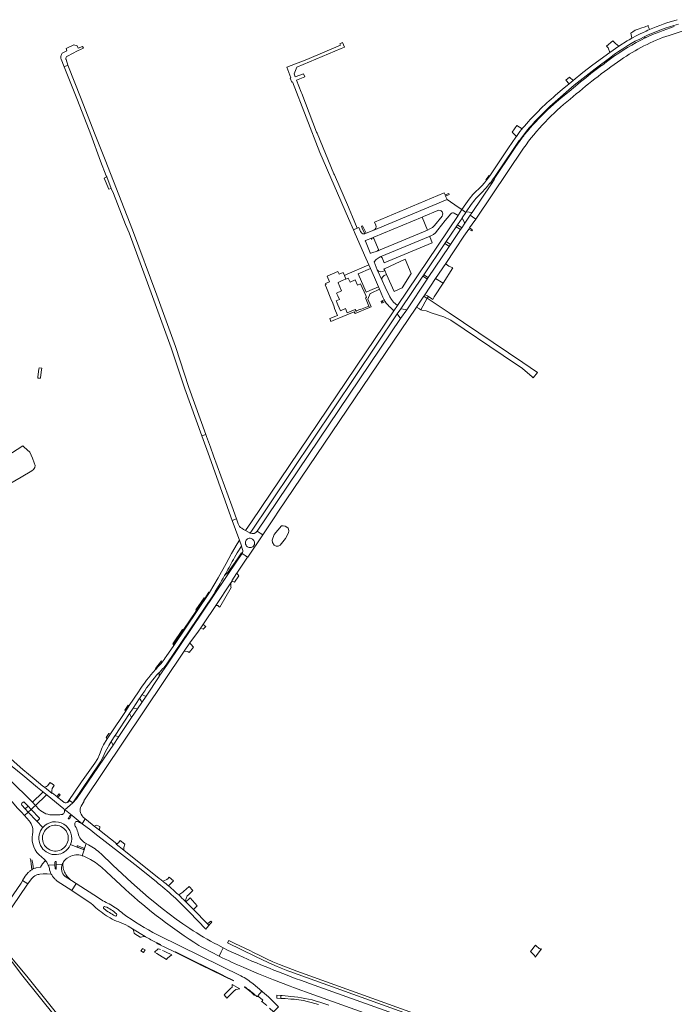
# Model space of a CAD drawing. Header units: metres. Extents: x 166325 to 190320, y 381923 to 404576.
# Tile 476 of 656: x 168998 to 169504, y 392892 to 393654. Entities that reach past the tile are written whole.
import ezdxf

# ---------------------------------------------------------------- set-up
doc = ezdxf.new("R2010")
doc.units = ezdxf.units.M
for name, color, linetype, lineweight in [('B-WE-OG-WATER_MEER-GV', 8, 'Continuous', 18), ('B-WE-VH-VERHARDING_ASFALT-GV', 8, 'Continuous', 18), ('B-WE-VH-VERHARDING_BETON-GV', 8, 'Continuous', 18), ('B-WE-VH-VERHARDING_BETONSTRAATSTEEN-GV', 8, 'Continuous', 18), ('B-WE-VH-VERHARDING_GESLOTEN-GV', 8, 'Continuous', 18), ('B-WE-VH-VERHARDING_HALFVERHARDING-GV', 8, 'Continuous', 18), ('B-WE-VH-VERHARDING_STRAATBAKSTEEN-GV', 8, 'Continuous', 18)]:
    doc.layers.add(name, color=color, linetype=linetype, lineweight=lineweight)

msp = doc.modelspace()

# ---------------------------------------------------------------- linework, layer by layer
at = {"layer": 'B-WE-OG-WATER_MEER-GV', "flags": 128}
msp.add_lwpolyline([(169193.078, 393251.054), (169193.476, 393249.215), (169194.785, 393247.245), (169196.316, 393246.389), (169197.82, 393246.474), (169199.379, 393247.108), (169203.489, 393252.412), (169205.837, 393256.863), (169206.047, 393258.285), (169205.899, 393259.618), (169205.462, 393260.397), (169204.563, 393261.283), (169203.242, 393261.997), (169201.613, 393262.313), (169200.317, 393262.162), (169194.753, 393255.496)], close=True, dxfattribs=at)
at = {"layer": 'B-WE-VH-VERHARDING_ASFALT-GV'}
for points in [[(169481.079, 393640.631, -0.0483247), (169507.634, 393650.57)], [(169506.786, 393653.984, 0.034342), (169485.264, 393646.34)], [(169485.264, 393646.34, 0.0081334), (169480.289, 393644.08)], [(169504.475, 393648.663, 0.0274454), (169482.056, 393640.056)], [(169463.023, 393622.871, -0.0734532), (169500.365, 393641.852)], [(169423.866, 393592.49, -0.0270369), (169463.023, 393622.871)], [(169412.616, 393595.539, 0.0411606), (169386.997, 393569.944)], [(169387.744, 393554.584, -0.0684335), (169423.866, 393592.49)], [(169390.048, 393567.662, -0.0303234), (169408.198, 393586.743)], [(169408.621, 393586.288, 0.0320997), (169390.78, 393567.805)], [(169347.283, 393511.042, -0.0431927), (169354.823, 393519.8)], [(169156.292, 393223.699, 0.0065202), (169163.075, 393236.103)], [(169110.993, 393160.965, -0.0188742), (169107.935, 393156.754)], [(169108.268, 393151.469, 0.091973), (169111.61, 393155.389)], [(169102.927, 393151.062, 0.0437344), (169089.528, 393133.57)], [(169093.047, 393132.494, -0.0471537), (169105.375, 393148.326)], [(169022.496, 393055.82, -0.0847724), (169022.465, 393057.2)], [(169022.78, 393054.921, -0.0580251), (169022.496, 393055.82)], [(169000.059, 393048.158, -0.4182057), (169001.453, 393048.127)], [(169034.996, 393048.532, -0.4046855), (169032.189, 393048.084)], [(169024.012, 393038.389, -0.2027167), (169012.805, 393042.589)], [(169032.378, 393041.989, -0.5225615), (169029.499, 393038.71)], [(169031.829, 393043.066, -0.1157932), (169032.378, 393041.989)], [(169046.824, 393036.737, -0.3643587), (169045.906, 393046.491)], [(169004.999, 393033.964, -0.2377271), (169007.551, 393023.439)], [(169029.499, 393038.71, -0.0455226), (169025.918, 393038.429)], [(169036.381, 393037.663, -1.0905876), (169037.231, 393037.1)], [(169040.698, 393029.779, -0.2623813), (169040.55, 393032.546)], [(169040.55, 393032.546, -0.4738009), (169042.511, 393033.265)], [(169042.511, 393033.265, -0.0084106), (169043.573, 393032.772)], [(169043.859, 393032.632, -0.0179153), (169046.057, 393031.443)], [(169035.917, 393013.479, -1.0108308), (169014.709, 393027.555)], [(169042.575, 393025.269, 0.0618534), (169040.698, 393029.779)], [(169007.551, 393023.439, 0.2939449), (169014.657, 393005.932)], [(169049.22, 393016.279, -0.2324946), (169042.843, 393024.302)], [(169036.993, 393015.516, -0.0452462), (169035.917, 393013.479)], [(169042.23, 393013.606, -0.8790158), (169042.721, 393014.419)], [(169047.371, 393012.578, -0.3701658), (169047.674, 393011.992)], [(169060.656, 393008.303, 0.0615932), (169050.956, 393015.329)], [(169014.657, 393005.932, -0.0372678), (169017.589, 393003.149)], [(169024.906, 393001.924, -0.9899613), (169025.898, 393001.988)], [(169036.144, 393005.957, -0.2110182), (169046.067, 393006.875)], [(169046.067, 393006.875, -0.0493563), (169048.26, 393005.893)], [(169051.038, 393004.613, -0.0709442), (169061.166, 392997.64)], [(169020.118, 392998.672, -0.0556343), (169020.683, 392996.931)], [(169020.683, 392996.931, 0.0977799), (169022.021, 392992.676)], [(169026, 392996.984, -0.9650143), (169025.028, 392996.93)], [(169030.578, 393000.152, -0.0455119), (169031.258, 393001.427)], [(169103.284, 392986.796, -0.0318724), (169129.211, 392963.12)], [(169108.425, 392987.102, 0.0039534), (169105.758, 392989.204)], [(169079.417, 392980.936, 0.0450484), (169136.313, 392937.385)], [(169117.579, 392979.362, 0.0069129), (169112.851, 392983.465)], [(169120.759, 392976.468, 0.0049436), (169117.579, 392979.362)], [(169150.934, 392937.764, -0.0228364), (169129.461, 392950.392)], [(169136.313, 392937.385, 0.0125772), (169152.076, 392929.075)], [(169152.076, 392929.075, 0.0147922), (169171.233, 392920.274)], [(169222.082, 392907.888, -0.0192654), (169167.377, 392929.752)]]:
    msp.add_lwpolyline(points, format="xyb", dxfattribs=at)
at = {"layer": 'B-WE-VH-VERHARDING_ASFALT-GV', "flags": 128}
for points in [[(169480.289, 393644.08), (169477.546, 393642.748), (169474.827, 393641.366), (169472.03, 393639.828), (169471.706, 393639.65), (169469.644, 393638.517), (169468.047, 393637.639), (169461.447, 393633.601), (169454.495, 393628.7), (169441.359, 393619.012), (169433.666, 393613.1), (169426.098, 393607.028), (169422.958, 393604.431), (169417.754, 393600.023), (169412.616, 393595.539)], [(169500.365, 393641.852), (169522.731, 393649.267)], [(169482.056, 393640.056), (169481.964, 393640.01), (169478.463, 393638.207), (169475, 393636.333), (169471.575, 393634.39), (169468.191, 393632.377), (169464.848, 393630.296), (169461.548, 393628.147), (169458.293, 393625.932), (169455.083, 393623.651), (169451.92, 393621.305), (169448.806, 393618.896), (169448.208, 393618.463), (169444.049, 393615.394), (169439.938, 393612.26), (169435.876, 393609.064), (169431.864, 393605.806), (169427.903, 393602.485), (169427.889, 393602.474), (169422.995, 393598.519), (169418.152, 393594.503), (169413.36, 393590.426), (169408.621, 393586.288)], [(169408.198, 393586.743), (169427.051, 393603.188), (169443.167, 393616.03), (169455.239, 393624.96)], [(169354.823, 393519.8), (169358.713, 393523.774), (169361.74, 393527.345), (169362.036, 393527.694), (169362.309, 393528.016), (169364.335, 393530.706), (169364.615, 393531.114), (169366.282, 393533.541), (169379.75, 393553.631), (169384.437, 393560.389), (169384.753, 393560.793), (169390.048, 393567.662)], [(169386.997, 393569.944), (169386.573, 393569.426), (169386.208, 393568.98), (169384.898, 393567.378), (169382.27, 393563.589), (169381.841, 393562.97), (169376.173, 393554.798), (169361.619, 393533.161), (169359.064, 393529.705)], [(169385.16, 393560.503), (169381.812, 393555.705), (169379.304, 393552.051), (169365.101, 393530.766), (169365.367, 393530.576), (169362.906, 393527.034), (169347.97, 393504.843), (169346.447, 393502.59), (169348.291, 393501.333), (169350.705, 393499.688), (169387.744, 393554.584)], [(169359.064, 393529.705), (169357.494, 393527.605), (169355.498, 393525.505), (169348.542, 393518.542), (169345.657, 393515.115), (169343.08, 393511.45), (169340.095, 393507.013), (169340.052, 393506.949), (169343.111, 393504.864), (169343.357, 393505.228), (169347.283, 393511.042)], [(169163.075, 393236.103), (169164.016, 393237.791), (169165.988, 393241.328), (169169.437, 393246.47), (169169.323, 393246.825), (169167.804, 393251.177), (169165.971, 393248.193), (169161.543, 393240.698), (169157.385, 393233.049), (169151.239, 393222.016), (169144.539, 393210.664), (169116.943, 393169.667), (169110.993, 393160.965)], [(169125.081, 393165.235), (169129.388, 393171.578), (169136.15, 393180.711), (169137.819, 393183.247), (169139.921, 393186.374), (169149.454, 393200.558), (169161.218, 393218.042), (169162.085, 393219.331), (169161.779, 393219.523), (169165.627, 393225.179), (169165.707, 393225.455), (169174.053, 393237.943), (169172.332, 393239.135), (169169.885, 393240.831), (169166.897, 393236.406), (169112.07, 393155.219), (169105.642, 393145.701), (169105.577, 393145.519), (169095.455, 393130.357), (169092.101, 393125.404), (169088.93, 393120.645), (169084.322, 393113.788), (169074.505, 393099.233), (169069.95, 393092.427), (169063.102, 393082.235), (169041.756, 393050.802), (169038.846, 393047.683), (169032.718, 393042.33), (169034.393, 393041.004), (169038.179, 393037.897), (169046.057, 393031.443), (169048.264, 393035.478), (169046.824, 393036.737)], [(169045.906, 393046.491), (169047.635, 393049.005), (169047.24, 393049.423), (169125.081, 393165.235)], [(169103.23, 393151.372), (169102.927, 393151.062)], [(169105.375, 393148.326), (169105.561, 393148.528), (169108.268, 393151.469)], [(169067.907, 393101.095), (169065.37, 393097.285), (169062.456, 393092.699), (169061.582, 393090.563), (169059.44, 393085.108), (169058.061, 393082.063), (169055.852, 393078.526), (169045.404, 393063.992), (169035.245, 393048.897), (169035.054, 393048.613), (169034.996, 393048.532), (169035.311, 393048.326), (169036.179, 393049.573), (169038.846, 393047.683), (169059.775, 393078.755), (169060.183, 393079.402), (169060.508, 393079.946), (169061.977, 393082.777), (169064.217, 393087.406), (169066.032, 393091.21), (169066.64, 393092.248), (169068.162, 393094.847), (169068.47, 393095.313), (169071.25, 393099.523), (169071.491, 393099.888), (169082.727, 393116.885), (169085.487, 393121.059), (169090.218, 393128.215), (169090.392, 393128.478), (169092.545, 393131.736), (169092.732, 393132.018), (169093.047, 393132.494)], [(169089.528, 393133.57), (169082.511, 393123.031), (169079.535, 393118.561), (169067.907, 393101.095)], [(168986.5, 393088.489), (168988.157, 393090.764), (168988.49, 393091.221), (168985.94, 393093.431), (168985.519, 393093.019), (168981.59, 393089.203), (168980.068, 393087.201), (168983.763, 393083.099), (168991.822, 393076.029), (169000, 393069.096), (169011.365, 393059.758), (169015.415, 393056.534), (169018.847, 393053.718), (169018.907, 393053.669), (169031.829, 393043.066)], [(168981.812, 393073.391), (168974.369, 393080.688), (168973.863, 393081.252), (168971.668, 393079.217), (168968.474, 393076.254), (168968.851, 393075.802), (168975.776, 393067.532), (168995.72, 393044.006), (168999.014, 393040.475), (169001.38, 393037.904), (169004.306, 393040.651), (169001.962, 393043.197), (168999.267, 393046.088)], [(169022.78, 393054.921), (169016.786, 393059.863), (169015.667, 393060.753), (169008.771, 393066.441), (169004.356, 393070.037), (169000, 393073.705), (168993.398, 393079.501), (168986.943, 393085.459)], [(169001.453, 393048.127), (169004.147, 393045.23), (169006.511, 393042.689), (169008.72, 393044.75), (169009.835, 393045.79), (169007.456, 393048.307), (169004.044, 393052.014), (168981.812, 393073.391)], [(169022.465, 393057.2), (169022.767, 393058.752), (169024.43, 393061.299), (169022.258, 393063.113), (169021.951, 393062.745), (169021.151, 393063.401), (169020.944, 393063.132), (169019.174, 393060.92), (169018.513, 393060.548), (169016.786, 393059.863), (169022.78, 393054.921)], [(169032.189, 393048.084), (169030.573, 393049.231), (169027.238, 393051.918), (169026.358, 393052.627), (169023.076, 393055.272), (169022.78, 393054.921)], [(169032.378, 393041.989), (169032.718, 393042.33), (169038.846, 393047.683), (169036.179, 393049.573), (169035.311, 393048.326), (169034.996, 393048.532)], [(169015.478, 393028.576), (169010.668, 393033.775), (169004.306, 393040.651), (169001.38, 393037.904), (169004.999, 393033.964)], [(169012.805, 393042.589), (169009.835, 393045.79), (169008.72, 393044.75), (169006.511, 393042.689), (169012.88, 393035.842)], [(169046.057, 393031.443), (169038.179, 393037.897), (169034.393, 393041.004), (169032.718, 393042.33), (169032.378, 393041.989)], [(169010.668, 393033.775), (169015.478, 393028.576)], [(169012.813, 393035.095), (169011.395, 393033.762)], [(169025.918, 393038.429), (169024.012, 393038.389)], [(169043.573, 393032.772), (169043.716, 393032.702), (169043.859, 393032.632)], [(169078.167, 393011.055), (169072.351, 393015.661), (169072.735, 393016.071), (169072.797, 393016.12), (169059.407, 393026.708), (169055.44, 393029.647), (169049.392, 393034.492), (169048.264, 393035.478), (169046.057, 393031.443), (169052.664, 393026.564), (169055.906, 393024.038), (169086.763, 392999.999), (169103.284, 392986.796)], [(169042.843, 393024.302), (169042.575, 393025.269)], [(169036.993, 393015.516), (169041.498, 393013.805), (169047.537, 393011.397), (169047.551, 393011.442), (169048.352, 393013.906), (169049.22, 393016.279)], [(169046.067, 393006.875), (169047.537, 393011.397), (169041.498, 393013.805), (169036.993, 393015.516)], [(169042.721, 393014.419), (169047.371, 393012.578)], [(169050.956, 393015.329), (169049.22, 393016.279), (169048.352, 393013.906), (169047.551, 393011.442), (169047.537, 393011.397), (169046.067, 393006.875)], [(169047.674, 393011.992), (169047.664, 393011.961), (169047.653, 393011.931)], [(169105.758, 392989.204), (169078.167, 393011.055)], [(169017.589, 393003.149), (169017.678, 393003.053)], [(169019.3, 393000.588), (169019.789, 392999.422), (169024.959, 392999.773), (169024.906, 393001.924)], [(169025.898, 393001.988), (169025.942, 392999.838), (169030.578, 393000.152)], [(169031.258, 393001.427), (169031.607, 393002.092), (169032.047, 393002.763), (169032.551, 393003.386), (169033.115, 393003.957), (169033.732, 393004.468)], [(169033.732, 393004.468), (169034.398, 393004.916), (169036.144, 393005.957)], [(169048.26, 393005.893), (169051.038, 393004.613)], [(169099.767, 392972.62), (169097.398, 392974.533), (169084.16, 392986.115), (169069.779, 392999.536), (169069.617, 392999.839), (169060.656, 393008.303)], [(169025.028, 392996.93), (169024.959, 392999.773), (169019.789, 392999.422), (169020.118, 392998.672)], [(169030.578, 393000.152), (169025.942, 392999.838), (169026, 392996.984)], [(169061.166, 392997.64), (169064.55, 392994.585), (169064.988, 392994.326), (169079.417, 392980.936)], [(169022.021, 392992.676), (169022.433, 392991.996), (169023.146, 392990.966), (169023.938, 392989.995), (169024.345, 392989.501), (169024.769, 392989.022), (169025.209, 392988.557), (169025.665, 392988.108), (169026.136, 392987.674), (169026.622, 392987.258), (169037.908, 392979.881), (169041.438, 392985.293), (169037.716, 392987.657), (169037.366, 392987.887), (169035.039, 392989.415), (169032.835, 392990.862)], [(169109.202, 392986.477), (169108.814, 392986.79), (169108.425, 392987.102)], [(169129.461, 392950.392), (169124.07, 392953.995), (169118.766, 392957.724), (169107.973, 392965.99), (169099.767, 392972.62)], [(169129.211, 392963.12), (169141.761, 392950.101), (169142.641, 392951.081), (169144.108, 392952.718), (169144.327, 392952.963), (169144.132, 392953.16), (169143.139, 392954.161), (169132.119, 392965.283), (169127.592, 392969.852), (169126.302, 392971.145), (169125.815, 392971.627)], [(169152.076, 392929.075), (169153.75, 392932.554), (169155.204, 392935.575), (169150.934, 392937.764)], [(169167.377, 392929.752), (169159.074, 392933.59), (169155.204, 392935.575), (169153.75, 392932.554), (169152.076, 392929.075)], [(169171.233, 392920.274), (169182.638, 392915.361), (169194.166, 392910.742), (169207.147, 392905.807), (169209.762, 392904.813), (169225.44, 392899.105), (169371.232, 392847.061), (169376.955, 392845.018)], [(169376.955, 392845.018), (169377.396, 392849.262), (169377.714, 392852.316), (169372.211, 392854.281), (169369.479, 392855.257), (169222.082, 392907.888)], [(169237.029, 392891.17), (169230.131, 392893.423), (169227.098, 392894.379), (169224.047, 392895.213), (169218.459, 392896.352), (169215.767, 392896.867), (169213.06, 392897.303), (169210.342, 392897.66), (169207.615, 392897.937), (169205.394, 392898.104), (169200.979, 392898.521), (169199.761, 392898.636), (169199.744, 392896.444), (169203.285, 392896.195), (169207.605, 392895.917), (169210.108, 392895.756), (169213.74, 392895.287), (169217.355, 392894.678), (169217.397, 392894.669), (169220.352, 392894.044), (169223.289, 392893.341), (169226.207, 392892.56), (169229.103, 392891.702)]]:
    msp.add_lwpolyline(points, dxfattribs=at)
for points in [[(169176.164, 393256.5), (169290.022, 393426.254), (169292.738, 393430.273), (169309.76, 393455.479), (169310.457, 393456.511), (169326.796, 393480.705), (169327.817, 393482.216), (169335.607, 393493.752), (169336.551, 393495.15), (169340.122, 393500.437), (169340.297, 393500.697), (169343.111, 393504.864), (169340.052, 393506.949), (169337.377, 393502.97), (169337.078, 393502.525), (169290.062, 393432.625), (169287.403, 393428.719), (169177.034, 393265.241), (169172.596, 393258.523), (169175.729, 393256.704)], [(169330.181, 393478.378), (169313.949, 393454.307), (169313.206, 393453.181), (169297.284, 393429.48), (169292.589, 393422.603), (169181.507, 393257.987), (169183.79, 393256.486), (169185.777, 393255.18), (169195.206, 393269.153), (169197.586, 393272.679), (169304.777, 393431.525), (169310.537, 393439.981), (169311.221, 393440.98), (169319.648, 393453.588), (169327.519, 393465.363), (169334.492, 393475.765), (169335.085, 393476.661), (169341.647, 393486.357), (169345.42, 393491.922), (169346.009, 393492.764), (169347.959, 393495.657), (169350.705, 393499.688), (169348.291, 393501.333), (169346.447, 393502.59), (169342.359, 393496.541), (169339.93, 393492.854), (169338.984, 393491.463), (169331.192, 393479.901)], [(169308.126, 393429.483), (169313.214, 393438.464), (169312.235, 393438.789), (169310.537, 393439.981), (169304.777, 393431.525), (169307.094, 393430.112)], [(169147.781, 393316.289), (169145.334, 393323.051), (169142.329, 393331.352), (169141.763, 393332.917), (169138.633, 393331.919), (169144.611, 393315.477), (169154.435, 393287.971), (169156.49, 393282.217), (169158.61, 393276.282), (169162.222, 393266.245), (169165.483, 393267.506), (169161.846, 393277.585)], [(169162.085, 393219.331), (169164.094, 393218.466), (169167.359, 393223.404), (169165.707, 393225.455), (169165.627, 393225.179), (169161.779, 393219.523)], [(169161.369, 393214.423), (169161.05, 393215.347), (169161.218, 393218.042), (169149.454, 393200.558), (169151.052, 393200.536), (169152.215, 393199.577), (169152.53, 393199.318)], [(169212.155, 392917.39), (169198.809, 392922.53), (169193.699, 392924.773), (169188.62, 392927.088), (169183.575, 392929.475), (169178.563, 392931.932), (169175.72, 392933.365), (169164.266, 392938.915), (169159.557, 392941.197), (169159.477, 392941.243), (169158.469, 392939.445), (169180.284, 392928.814), (169185.2, 392926.464), (169190.151, 392924.185), (169195.135, 392921.98), (169200.15, 392919.848), (169205.196, 392917.79), (169206.913, 392917.109), (169372.416, 392857.624), (169377.574, 392855.77), (169377.701, 392857.871), (169373.449, 392859.4)], [(169199.744, 392896.444), (169199.761, 392898.636), (169196.653, 392898.93), (169196.646, 392896.663)]]:
    msp.add_lwpolyline(points, close=True, dxfattribs=at)
at = {"layer": 'B-WE-VH-VERHARDING_BETON-GV', "flags": 128}
for points in [[(169042.541, 393629.826), (169047.091, 393631.945), (169046.398, 393633.198), (169043.005, 393631.818), (169042.179, 393633.668), (169039.589, 393634.573), (169033.58, 393631.556), (169034.22, 393629.995), (169030.995, 393628.36), (169030.648, 393627.989), (169030.283, 393627.492), (169029.985, 393626.951), (169029.76, 393626.377), (169029.611, 393625.778), (169029.54, 393625.165), (169029.549, 393624.548), (169029.638, 393623.937), (169029.805, 393623.343), (169032.088, 393617.558), (169034.866, 393618.692), (169033.555, 393623.136), (169033.438, 393623.521), (169033.399, 393623.922), (169033.439, 393624.323), (169033.558, 393624.709), (169033.75, 393625.063), (169034.008, 393625.372), (169034.323, 393625.624), (169034.68, 393625.81), (169034.79, 393625.85)], [(169277.418, 393435.726), (169278.157, 393434.431), (169279.077, 393434.955), (169278.338, 393436.251)]]:
    msp.add_lwpolyline(points, close=True, dxfattribs=at)
for points in [[(169000.059, 393048.158), (168999.308, 393047.491)], [(169004.147, 393045.23), (169001.453, 393048.127)], [(168999.267, 393046.088), (169001.962, 393043.197), (169004.147, 393045.23)], [(169012.88, 393035.842), (169006.511, 393042.689), (169004.306, 393040.651), (169010.668, 393033.775)], [(169036.381, 393037.663), (169035.335, 393035.971)], [(169036.132, 393035.443), (169037.231, 393037.1)], [(169042.341, 393013.54), (169047.004, 393011.637)], [(169024.906, 393001.924), (169024.959, 392999.773), (169025.028, 392996.93)], [(169025.942, 392999.838), (169025.898, 393001.988)], [(169026, 392996.984), (169025.942, 392999.838)], [(169031.428, 392997.202), (169031.266, 392998.251), (169031.184, 392999.308), (169031.181, 393000.369), (169031.258, 393001.427)], [(169032.835, 392990.862), (169035.039, 392989.415), (169037.366, 392987.887), (169034.444, 392990.84), (169033.977, 392991.431), (169033.375, 392992.303), (169032.841, 392993.218), (169032.376, 392994.171), (169031.984, 392995.157), (169031.668, 392996.169), (169031.428, 392997.202)]]:
    msp.add_lwpolyline(points, dxfattribs=at)
at = {"layer": 'B-WE-VH-VERHARDING_BETON-GV'}
for points in [[(168999.308, 393047.491, 0.3927487), (168999.267, 393046.088)], [(169010.668, 393033.775, 0.3397669), (169011.395, 393033.762)], [(169012.813, 393035.095, 0.352005), (169012.88, 393035.842)], [(169036.993, 393015.516, 0.8599571), (169015.478, 393028.576)], [(169035.335, 393035.971, 0.9213793), (169036.132, 393035.443)], [(169015.478, 393028.576, 0.024566), (169014.709, 393027.555)], [(169033.606, 393014.932, -1.0008741), (169016.892, 393025.907)], [(169016.892, 393025.907, -1.00326), (169033.606, 393014.932)], [(169042.23, 393013.606, 0.0730349), (169042.341, 393013.54)], [(169047.004, 393011.637, 0.4038792), (169047.653, 393011.931)], [(169030.578, 393000.152, 0.3301615), (169032.835, 392990.862)]]:
    msp.add_lwpolyline(points, format="xyb", dxfattribs=at)
at = {"layer": 'B-WE-VH-VERHARDING_BETONSTRAATSTEEN-GV', "flags": 128}
for points in [[(169484.356, 393648.758), (169484.109, 393649.417), (169481.987, 393648.576), (169478.586, 393647.395), (169477.137, 393646.892), (169474.176, 393645.818), (169472.383, 393644.714), (169470.697, 393643.676), (169471.706, 393639.65), (169472.03, 393639.828), (169474.827, 393641.366), (169477.546, 393642.748), (169480.289, 393644.08)], [(169485.264, 393646.34), (169484.988, 393647.075), (169484.764, 393647.673), (169484.356, 393648.758)], [(169422.995, 393598.519), (169427.889, 393602.474), (169427.903, 393602.485), (169431.864, 393605.806), (169435.876, 393609.064), (169439.938, 393612.26), (169444.049, 393615.394), (169448.208, 393618.463), (169448.806, 393618.896), (169451.92, 393621.305), (169455.083, 393623.651), (169458.293, 393625.932), (169461.548, 393628.147), (169464.848, 393630.296), (169468.191, 393632.377), (169471.575, 393634.39), (169475, 393636.333), (169478.463, 393638.207), (169481.964, 393640.01), (169482.056, 393640.056), (169481.079, 393640.631)], [(169455.239, 393624.96), (169443.167, 393616.03), (169427.051, 393603.188), (169408.198, 393586.743), (169408.621, 393586.288), (169413.36, 393590.426), (169418.152, 393594.503), (169422.995, 393598.519)], [(169390.78, 393567.805), (169390.048, 393567.662), (169384.753, 393560.793), (169385.16, 393560.503)], [(169271.831, 393491.088), (169328.517, 393514.811), (169327.39, 393517.44), (169326.98, 393518.395), (169326.357, 393519.847)], [(169326.357, 393519.847), (169272.312, 393497.176), (169273.309, 393494.815)], [(169270.79, 393485.136), (169271.963, 393485.625), (169309.374, 393501.235), (169310.272, 393501.61), (169321.394, 393506.251)], [(169275.298, 393475.543), (169275.085, 393475.166), (169276.717, 393475.849), (169313.355, 393491.182), (169309.374, 393501.235), (169271.963, 393485.625), (169270.79, 393485.136)], [(169324.664, 393502.002), (169318.766, 393494.608)], [(169315.317, 393492.003), (169313.355, 393491.182), (169276.717, 393475.849), (169275.085, 393475.166), (169269.558, 393473.252), (169269.41, 393473.218), (169269.242, 393473.237), (169269.112, 393473.337), (169269.042, 393473.504), (169265.282, 393482.449), (169265.228, 393482.618), (169265.233, 393482.78), (169265.307, 393482.912), (169265.472, 393482.98), (169270.79, 393485.136)], [(169270.79, 393485.136), (169271.09, 393485.142), (169271.381, 393485.07), (169271.6, 393484.947)], [(169271.896, 393484.667), (169275.519, 393476.108)], [(169315.536, 393486.517), (169276.839, 393470.316)], [(169278.233, 393469.721), (169279.897, 393465.723), (169317.084, 393481.208), (169315.867, 393484.131), (169315.205, 393485.92), (169315.24, 393486.251), (169315.536, 393486.517)], [(169274.337, 393475.161), (169275.277, 393475.533), (169275.298, 393475.543)], [(169280.346, 393459.797), (169279.223, 393459.269), (169278.732, 393459.038), (169277.082, 393458.785), (169275.548, 393459.403), (169274.43, 393460.245), (169278.394, 393452.084)], [(169279.932, 393455.955), (169281.733, 393456.74), (169280.346, 393459.797)], [(169166.875, 393263.833), (169165.483, 393267.506), (169162.222, 393266.245), (169162.175, 393266.22), (169167.371, 393252.334), (169167.804, 393251.177)], [(169176.164, 393256.5), (169175.729, 393256.704), (169172.596, 393258.523), (169171.019, 393259.439), (169169.58, 393260.274)], [(169169.885, 393240.831), (169172.332, 393239.135), (169174.053, 393237.943), (169174.165, 393237.874), (169185.898, 393255.101), (169185.777, 393255.18), (169183.79, 393256.486), (169181.507, 393257.987)], [(169167.804, 393251.177), (169169.323, 393246.825), (169169.437, 393246.47), (169170.282, 393243.836)], [(169111.61, 393155.389), (169112.07, 393155.219), (169166.897, 393236.406), (169169.885, 393240.831), (169169.385, 393241.193), (169166.352, 393236.668), (169158.716, 393226.051), (169156.292, 393223.699)], [(169146.648, 393207.266), (169111.61, 393155.389)], [(169108.268, 393151.469), (169105.561, 393148.528), (169105.642, 393145.701), (169112.07, 393155.219)], [(169112.07, 393155.219), (169111.61, 393155.389)], [(169015.434, 393055.788), (169007.456, 393048.307), (169009.835, 393045.79), (169018.249, 393053.648)], [(169018.757, 393053.753), (169018.847, 393053.718), (169015.415, 393056.534)], [(168981.365, 392952.087), (169003.286, 392984.063), (169004.018, 392985.042), (168999.91, 392987.717), (168999.709, 392987.394), (168998.672, 392985.68), (168977.232, 392954.38)], [(169058.552, 392974.161), (169041.438, 392985.293), (169037.908, 392979.881), (169053.061, 392969.98)], [(169127.966, 392976.418), (169131.69, 392979.852), (169128.86, 392983.005), (169126.453, 392980.824), (169124.807, 392979.332), (169124.027, 392978.625), (169120.759, 392976.468)], [(169125.815, 392971.627), (169127.204, 392975.716), (169127.451, 392975.943), (169127.966, 392976.418)], [(169063.382, 392961.412), (169064.903, 392960.435), (169067.618, 392958.69)], [(169081.691, 392952.369), (169085.042, 392950.167), (169094.931, 392944.183), (169095.045, 392944.114)], [(169094.931, 392944.183), (169085.042, 392950.167)], [(169085.881, 392948.88), (169086.258, 392946.925)], [(169086.711, 392946.304), (169090.838, 392943.819), (169091.293, 392943.715), (169091.607, 392943.704), (169093.507, 392944.299)], [(169168.891, 392913.852), (169137.785, 392929.114), (169105.289, 392945.057), (169104.244, 392945.6)], [(169104.855, 392934.675), (169102.036, 392932.29), (169103.801, 392931.244), (169105.981, 392929.886), (169111.201, 392926.633), (169111.867, 392927.187), (169114.006, 392928.964), (169114.446, 392929.33), (169115.365, 392930.11), (169110.462, 392932.523), (169109.475, 392933.005), (169108.313, 392933.573)], [(169103.403, 392939.652), (169103.934, 392939.374), (169104.04, 392939.318), (169106.695, 392938.002), (169106.785, 392937.933), (169106.809, 392937.822), (169106.756, 392937.721), (169106.651, 392937.678), (169106.592, 392937.686), (169110.057, 392936.001), (169118.048, 392932.059)], [(169103.894, 392938.998), (169106.592, 392937.686), (169106.651, 392937.678), (169106.756, 392937.721), (169106.809, 392937.822), (169106.785, 392937.933), (169106.695, 392938.002), (169104.04, 392939.318)], [(169104.04, 392939.318), (169103.934, 392939.374)], [(169118.048, 392932.059), (169136.661, 392922.939)], [(169118.206, 392932.371), (169136.812, 392923.254)], [(169136.661, 392922.939), (169137.562, 392922.49)], [(169137.562, 392922.49), (169155.244, 392913.829)], [(169155.408, 392914.142), (169137.713, 392922.788)], [(169155.244, 392913.829), (169156.166, 392913.366)], [(169156.166, 392913.366), (169163.064, 392909.991)], [(169156.303, 392913.671), (169163.201, 392910.283)], [(169182.905, 392897.704), (169182.101, 392898.451), (169185.203, 392901.985), (169178.504, 392907.594)], [(169177.121, 392900.858), (169179.293, 392899.022)], [(169179.517, 392899.29), (169180.98, 392898.065)], [(169181.699, 392897.845), (169182.18, 392897.9)], [(169193.407, 392894.503), (169190.202, 392897.498), (169185.74, 392901.535), (169185.203, 392901.985), (169182.101, 392898.451), (169182.905, 392897.704), (169185.625, 392895.269)], [(169185.625, 392895.269), (169182.905, 392897.704)], [(169184.81, 392893.623), (169185.213, 392894.079), (169185.691, 392894.62)], [(169185.691, 392894.62), (169185.213, 392894.079), (169188.887, 392890.871)], [(169191.102, 392888.778), (169194.101, 392885.87), (169198.127, 392889.983), (169193.407, 392894.503)]]:
    msp.add_lwpolyline(points, dxfattribs=at)
for points in [[(169256.128, 393491.356), (169258.932, 393492.594), (169255.422, 393501.343), (169252.756, 393507.466), (169252.201, 393508.739), (169241.3, 393533.773), (169240.906, 393534.679), (169227.903, 393566.025), (169227.549, 393566.942), (169215.994, 393596.824), (169215.603, 393597.835), (169211.991, 393607.179), (169218.416, 393609.663), (169217.437, 393612.196), (169211.011, 393609.712), (169210.122, 393612.012), (169212.222, 393617.122), (169246.572, 393631.592), (169249.06, 393632.64), (169247.528, 393636.277), (169245.442, 393635.384), (169245.956, 393634.137), (169220.074, 393623.214), (169204.496, 393617.153), (169207.699, 393608.921), (169207.079, 393608.679), (169208.292, 393605.56), (169208.913, 393605.802), (169230.122, 393551.292), (169252.349, 393500)], [(169461.447, 393633.601), (169458.991, 393635.43), (169456.816, 393637.681), (169451.874, 393633.606), (169453.194, 393632.258), (169454.495, 393628.7)], [(169426.098, 393607.028), (169423.251, 393609.58), (169420.404, 393607.064), (169422.958, 393604.431)], [(169386.208, 393568.98), (169386.573, 393569.426), (169382.519, 393571.979), (169378.965, 393566.86), (169382.27, 393563.589), (169384.898, 393567.378)], [(169065.015, 393532.462), (169063.075, 393531.363), (169066.574, 393522.692), (169068.583, 393523.4)], [(169361.619, 393533.161), (169361.188, 393533.477), (169358.648, 393529.99), (169359.064, 393529.705)], [(169365.367, 393530.576), (169365.101, 393530.766), (169364.615, 393531.114), (169364.335, 393530.706), (169362.309, 393528.016), (169362.036, 393527.694), (169362.906, 393527.034)], [(169272.329, 393454.299), (169275.401, 393447.27), (169276.276, 393445.267), (169278.933, 393439.19), (169279.905, 393437.144), (169280.081, 393436.773), (169280.652, 393435.853), (169281.493, 393434.5), (169282.187, 393433.7), (169282.893, 393432.887), (169283.785, 393431.859), (169283.846, 393431.789), (169284.361, 393431.344), (169287.403, 393428.719), (169290.062, 393432.625), (169286.998, 393435.356), (169286.951, 393435.398), (169285.491, 393437.415), (169284.233, 393439.563), (169280.638, 393446.99), (169278.394, 393452.084), (169274.43, 393460.245), (169271.994, 393466.425), (169273.625, 393468.305), (169276.839, 393470.316), (169315.536, 393486.517), (169318.052, 393487.804), (169319.563, 393488.949), (169321.411, 393491.247), (169327.127, 393498.465), (169328.736, 393500.41), (169331.474, 393503.827), (169332.024, 393504.185), (169332.662, 393504.42), (169333.5, 393504.438), (169334.124, 393504.29), (169337.078, 393502.525), (169337.377, 393502.97), (169340.052, 393506.949), (169340.095, 393507.013), (169337.154, 393508.994), (169328.517, 393514.811), (169271.831, 393491.088), (169271.776, 393491.064), (169265.95, 393488.631), (169264.948, 393488.249), (169264.05, 393488.188), (169263.28, 393488.337), (169262.449, 393488.759), (169261.537, 393489.923), (169260.941, 393491.328), (169260.171, 393493.141), (169259.456, 393492.825), (169258.932, 393492.594), (169256.128, 393491.356), (169257.504, 393488.209), (169265.723, 393469.408), (169266.971, 393466.554), (169267.994, 393464.215), (169269.252, 393461.337)], [(169326.98, 393518.395), (169327.39, 393517.44), (169330.173, 393518.577), (169329.791, 393519.512)], [(169346.447, 393502.59), (169347.97, 393504.843), (169343.357, 393505.228), (169343.111, 393504.864), (169340.297, 393500.697), (169340.122, 393500.437), (169342.359, 393496.541)], [(169263.175, 393494.468), (169262.193, 393494.034), (169262.851, 393492.653), (169264.948, 393488.249), (169265.95, 393488.631)], [(169336.551, 393495.15), (169335.607, 393493.752), (169338.984, 393491.463), (169339.93, 393492.854)], [(169330.181, 393478.378), (169331.192, 393479.901), (169327.817, 393482.216), (169326.796, 393480.705), (169329.525, 393478.829)], [(169281.733, 393456.74), (169287.471, 393443.613), (169293.79, 393446.431), (169300.845, 393457.647), (169296.067, 393468.514), (169280.52, 393461.482), (169279.706, 393461.114), (169280.346, 393459.797)], [(169268.758, 393444.366), (169265.832, 393443.087), (169259.683, 393457.154), (169269.252, 393461.337), (169267.994, 393464.215), (169251.186, 393456.933), (169249.05, 393456.018), (169250.248, 393453.252), (169252.022, 393454.021), (169253.412, 393450.812), (169257.433, 393452.554), (169259.158, 393448.571), (169261.611, 393449.634), (169265.535, 393440.572), (169266.191, 393439.057), (169265.308, 393438.674), (169268.061, 393432.318), (169268.536, 393431.196), (169269.831, 393431.745), (169267.17, 393437.558), (169268.952, 393442.065), (169269.738, 393442.409), (169276.276, 393445.267), (169275.401, 393447.27)], [(169332.893, 393461.891), (169329.996, 393463.135), (169327.75, 393464.617), (169328.029, 393465.031), (169327.519, 393465.363), (169319.648, 393453.588), (169325.506, 393450.065)], [(169242.219, 393421.947), (169244.671, 393422.921), (169247.786, 393424.158), (169256.719, 393427.944), (169257.35, 393426.456), (169268.536, 393431.196), (169268.061, 393432.318), (169261.636, 393429.535), (169261.502, 393429.848), (169258.333, 393428.511), (169258.396, 393428.364), (169258.103, 393428.237), (169257.479, 393429.678), (169251.292, 393426.998), (169249.849, 393430.329), (169245.931, 393428.632), (169243.944, 393433.22), (169242.86, 393435.722), (169242.637, 393436.237), (169245.159, 393437.329), (169243.882, 393440.279), (169242.937, 393442.422), (169246.933, 393444.136), (169244.295, 393450.287), (169244.154, 393450.612), (169247.435, 393452.033), (169249.854, 393453.082), (169250.248, 393453.252), (169249.05, 393456.018), (169248.05, 393458.351), (169244.919, 393457.014), (169244.052, 393459.088), (169235.837, 393455.56), (169237.645, 393451.142), (169234.447, 393449.833), (169234.885, 393448.921), (169234.157, 393448.62), (169235.1, 393446.343), (169238.58, 393437.938), (169239.989, 393434.534), (169241.156, 393431.716), (169241.044, 393431.67), (169241.516, 393430.53), (169243.717, 393425.086), (169237.705, 393422.669), (169238.645, 393420.355)], [(169313.949, 393454.307), (169313.276, 393454.732), (169310.457, 393456.511), (169309.76, 393455.479), (169312.509, 393453.646), (169313.206, 393453.181)], [(169325.506, 393450.065), (169319.648, 393453.588), (169311.221, 393440.98), (169313.337, 393440.343), (169314.177, 393439.73), (169317.408, 393437.374), (169317.935, 393438.389), (169318.641, 393439.478)], [(169280.652, 393435.853), (169280.081, 393436.773), (169279.905, 393437.144), (169278.338, 393436.251), (169279.077, 393434.955)], [(169308.126, 393429.483), (169308.94, 393429.102), (169312.268, 393428.512), (169316.963, 393426.88), (169326.097, 393423.915), (169331.374, 393421.378), (169371.911, 393394.139), (169387.009, 393383.993), (169387.028, 393383.98), (169394.437, 393377.63), (169395.326, 393376.839), (169398.474, 393381.013), (169387.265, 393388.625), (169330.244, 393427.148), (169319.409, 393434.348), (169313.214, 393438.464)], [(169291.932, 393423.537), (169292.138, 393423.244), (169292.589, 393422.603), (169297.284, 393429.48), (169296.381, 393429.638), (169292.738, 393430.273), (169290.022, 393426.254)], [(169124.262, 393181.353), (169116.886, 393170.433), (169116.532, 393169.91), (169116.943, 393169.667), (169144.539, 393210.664), (169144.177, 393210.832), (169140.876, 393205.946), (169134.672, 393196.761)], [(169140.876, 393205.946), (169140.411, 393206.394), (169134.097, 393197.283), (169134.672, 393196.761)], [(169124.262, 393181.353), (169123.673, 393181.883), (169116.099, 393170.965), (169116.886, 393170.433)], [(169132.246, 393168.345), (169130.253, 393170.575), (169129.388, 393171.578), (169125.081, 393165.235), (169127.703, 393165.015), (169128.205, 393164.632), (169128.974, 393164.045)], [(169095.455, 393130.357), (169094.311, 393130.549), (169092.545, 393131.736), (169090.392, 393128.478), (169090.816, 393128.155), (169091.048, 393127.978), (169091.591, 393126.651), (169092.101, 393125.404)], [(169082.511, 393123.031), (169081.588, 393123.364), (169080.649, 393121.875), (169079.009, 393119.488), (169079.535, 393118.561)], [(169088.93, 393120.645), (169085.487, 393121.059), (169082.727, 393116.885), (169084.322, 393113.788)], [(169067.907, 393101.095), (169066.729, 393101.461), (169064.671, 393098.388), (169065.37, 393097.285)], [(169074.505, 393099.233), (169071.25, 393099.523), (169068.47, 393095.313), (169069.95, 393092.427)], [(169063.102, 393082.235), (169062.57, 393082.492), (169061.977, 393082.777), (169060.508, 393079.946), (169060.183, 393079.402), (169059.775, 393078.755), (169038.846, 393047.683), (169041.756, 393050.802)], [(169028.939, 393053.989), (169028.117, 393054.661), (169026.358, 393052.627), (169027.238, 393051.918)], [(169057.25, 393030.52), (169056.597, 393030.205), (169055.44, 393029.647), (169059.407, 393026.708), (169059.642, 393029.517)], [(169134.996, 392968.08), (169129.742, 392974.176), (169129.217, 392973.714), (169126.302, 392971.145), (169127.592, 392969.852), (169132.119, 392965.283), (169134.473, 392967.572)], [(169401.761, 392934.662), (169400.956, 392934.57), (169400.598, 392934.672), (169399.941, 392935.06), (169399.293, 392935.559), (169398.064, 392936.692), (169397.118, 392937.564), (169393.049, 392932.575), (169394.08, 392931.655), (169395.723, 392930.19), (169396.289, 392929.53), (169396.495, 392929.095), (169396.7, 392928.34)], [(169163.527, 392902.022), (169165.03, 392903.326), (169168.161, 392903.873), (169162.266, 392907.072), (169162.074, 392905.082), (169160.802, 392904.059), (169155.844, 392899.2), (169158.059, 392896.67)]]:
    msp.add_lwpolyline(points, close=True, dxfattribs=at)
at = {"layer": 'B-WE-VH-VERHARDING_BETONSTRAATSTEEN-GV'}
for points in [[(169481.079, 393640.631, 0.0570729), (169455.239, 393624.96)], [(169385.16, 393560.503, -0.0167145), (169390.78, 393567.805)], [(169321.394, 393506.251, -0.7523341), (169324.664, 393502.002)], [(169273.309, 393494.815, -0.4089663), (169271.831, 393491.088)], [(169318.766, 393494.608, -0.1255379), (169315.317, 393492.003)], [(169270.408, 393484.53, 0.4198244), (169270.158, 393483.962)], [(169271.6, 393484.947, 0.1584109), (169271.353, 393484.924)], [(169271.692, 393484.914, 0.0550615), (169271.6, 393484.947)], [(169271.896, 393484.667, 0.2106309), (169271.692, 393484.914)], [(169275.298, 393475.543, 0.3884155), (169275.519, 393476.108)], [(169276.839, 393470.316, -0.3724331), (169278.233, 393469.721)], [(169278.394, 393452.084, -0.412198), (169279.932, 393455.955)], [(169169.58, 393260.274, -0.2136354), (169166.875, 393263.833)], [(169181.507, 393257.987, -0.3408295), (169176.164, 393256.5)], [(169173.045, 393251.076, 0.1421203), (169172.475, 393248.682)], [(169173.956, 393246.02, -0.2465642), (169172.475, 393248.682)], [(169173.045, 393251.076, -0.2202286), (169175.401, 393252.521)], [(169176.816, 393245.424, -0.1769618), (169173.956, 393246.02)], [(169175.401, 393252.521, -0.1514975), (169178.009, 393251.93)], [(169179.061, 393247.039, -0.2036152), (169176.816, 393245.424)], [(169179.469, 393249.642, 0.1995031), (169178.009, 393251.93)], [(169179.469, 393249.642, -0.1775219), (169179.061, 393247.039)], [(169170.282, 393243.836, -0.2026857), (169169.885, 393240.831)], [(169156.292, 393223.699, -0.0087226), (169146.648, 393207.266)], [(169015.415, 393056.534, -0.4490437), (169015.434, 393055.788)], [(169018.249, 393053.648, -0.2816691), (169018.757, 393053.753)], [(169005.685, 393004.782, -0.0645768), (169006.948, 392996.003)], [(169008.184, 392996.665, 0.0343207), (169007.094, 393003.656)], [(169068.253, 392968.915, -0.0453157), (169058.552, 392974.161)], [(169120.759, 392976.468, -0.0077787), (169125.815, 392971.627)], [(169053.061, 392969.98, 0.0558482), (169063.382, 392961.412)], [(169063.943, 392967.4, 0.9076236), (169062.947, 392965.668)], [(169062.947, 392965.668, 0.0258327), (169071.348, 392960.211)], [(169063.943, 392967.4, -0.095688), (169072.552, 392961.868)], [(169077.493, 392962.178, 0.0417332), (169068.253, 392968.915)], [(169067.618, 392958.69, 0.0687891), (169074.292, 392955.553)], [(169072.552, 392961.868, -0.8713881), (169071.348, 392960.211)], [(169104.244, 392945.6, -0.0363458), (169077.493, 392962.178)], [(169074.292, 392955.553, -0.0651234), (169081.691, 392952.369)], [(169085.042, 392950.167, -0.2117766), (169085.881, 392948.88)], [(169086.258, 392946.925, 0.2141559), (169086.711, 392946.304)], [(169093.507, 392944.299, -0.214835), (169094.931, 392944.183)], [(169095.045, 392944.114, 0.0121813), (169103.403, 392939.652)], [(169103.934, 392939.374, 1.1968443), (169103.894, 392938.998)], [(169106.71, 392934.15, 0.0177418), (169104.855, 392934.675)], [(169118.048, 392932.059, -0.8005048), (169118.206, 392932.371)], [(169136.661, 392922.939, 0.8668317), (169136.812, 392923.254)], [(169137.713, 392922.788, 0.9638648), (169137.562, 392922.49)], [(169155.244, 392913.829, 0.8569906), (169155.408, 392914.142)], [(169156.166, 392913.366, -0.8955405), (169156.303, 392913.671)], [(169178.504, 392907.594, 0.0449282), (169168.891, 392913.852)], [(169163.064, 392909.991, 0.9625408), (169163.201, 392910.283)], [(169171.754, 392905.107, -0.9339588), (169171.934, 392905.386)], [(169171.754, 392905.107, -0.0243439), (169177.121, 392900.858)], [(169171.934, 392905.386, -0.0195188), (169179.517, 392899.29)], [(169179.517, 392899.29, -0.8577706), (169179.293, 392899.022)], [(169181.699, 392897.845, -0.2225481), (169180.98, 392898.065)], [(169182.18, 392897.9, -0.231579), (169182.905, 392897.704)], [(169185.691, 392894.62, 0.4098534), (169185.625, 392895.269)]]:
    msp.add_lwpolyline(points, format="xyb", dxfattribs=at)
at = {"layer": 'B-WE-VH-VERHARDING_GESLOTEN-GV', "flags": 128}
msp.add_lwpolyline([(169094.686, 392933.88), (169092.78, 392935.098), (169092.618, 392934.855), (169091.544, 392933.237), (169093.458, 392931.979)], close=True, dxfattribs=at)
at = {"layer": 'B-WE-VH-VERHARDING_HALFVERHARDING-GV', "flags": 128}
for points in [[(169128.566, 393369.38), (169118.358, 393400.987), (169103.902, 393440.693), (169085.017, 393491.346), (169063.86, 393545.463), (169055.547, 393566.139), (169045.126, 393592.694), (169034.866, 393618.692), (169032.088, 393617.558), (169042.334, 393591.596), (169052.751, 393565.049), (169060.336, 393544.345), (169064.711, 393533.235), (169065.015, 393532.462), (169068.583, 393523.4), (169070.168, 393519.374), (169079.569, 393495.499), (169082.31, 393488.992), (169100.53, 393439.684), (169114.985, 393399.946), (169125.406, 393368.295), (169138.633, 393331.919), (169141.763, 393332.917)], [(169314.177, 393439.73), (169313.337, 393440.343), (169311.221, 393440.98), (169310.537, 393439.981), (169312.235, 393438.789), (169313.214, 393438.464)], [(169014.519, 393382.899), (169014.696, 393384.164), (169012.607, 393384.507), (169012.466, 393383.43), (169011.71, 393377.649), (169011.582, 393376.666), (169012.016, 393376.6), (169012.962, 393376.456), (169013.602, 393376.358), (169013.693, 393377.005)], [(169039.717, 392868.028), (169003.087, 392913.67), (169001.617, 392915.285), (168982.683, 392937.995), (168982.503, 392936.592), (168983.23, 392935.683), (169000.182, 392913.559), (169114.95, 392770.77), (169116.264, 392765.041), (169116.799, 392762.709), (169117.399, 392762.794), (169119.403, 392763.076), (169117.618, 392770.961), (169109.276, 392781.355), (169042.174, 392864.967)]]:
    msp.add_lwpolyline(points, close=True, dxfattribs=at)
msp.add_lwpolyline([(168975.734, 393286.686), (168998.682, 393299.851), (169006.962, 393304.706), (169008.406, 393305.698), (169009.506, 393307.35), (169009.629, 393308.933), (169008.839, 393311.041), (169007.467, 393314.505), (169005.484, 393319.105), (169001.121, 393323.089), (169000, 393324.113), (168970.59, 393305.257)], dxfattribs=at)
at = {"layer": 'B-WE-VH-VERHARDING_STRAATBAKSTEEN-GV', "flags": 128}
for points in [[(169346.009, 393492.764), (169345.42, 393491.922), (169347.25, 393490.679), (169347.588, 393490.479), (169348.108, 393491.289), (169347.822, 393491.489)], [(169141.721, 393184.353), (169140.609, 393185.116), (169139.921, 393186.374), (169137.819, 393183.247), (169139.778, 393182.21)], [(169079.043, 393015.653), (169075.408, 393018.529), (169074.126, 393016.827), (169072.797, 393016.12), (169072.735, 393016.071), (169072.351, 393015.661), (169078.167, 393011.055), (169078.381, 393013.292)], [(169143.139, 392954.161), (169144.132, 392953.16), (169145.915, 392954.869), (169146.345, 392955.281), (169145.523, 392956.208), (169144.97, 392955.733)]]:
    msp.add_lwpolyline(points, close=True, dxfattribs=at)
for points in [[(169107.935, 393156.754), (169107.48, 393157.591), (169102.733, 393151.882), (169103.23, 393151.372)], [(169017.678, 393003.053), (169015.426, 393000.652), (169013.668, 392998.08), (169010.392, 392997.466)], [(169020.118, 392998.672), (169019.789, 392999.422), (169019.3, 393000.588)], [(169004.186, 392993.754), (169002.016, 392990.909), (168999.91, 392987.717), (169004.018, 392985.042), (169006.907, 392988.975)], [(169013.164, 392992.511), (169015.837, 392992.844), (169018.877, 392992.71), (169022.021, 392992.676)], [(169111.87, 392988.59), (169111.704, 392988.411), (169111.12, 392988.135), (169108.425, 392987.102), (169108.814, 392986.79), (169109.202, 392986.477)], [(169112.851, 392983.465), (169116.653, 392987.456), (169113.28, 392990.252), (169112.868, 392989.726), (169112.557, 392989.33), (169112.3, 392989.054), (169111.87, 392988.59)]]:
    msp.add_lwpolyline(points, dxfattribs=at)
at = {"layer": 'B-WE-VH-VERHARDING_STRAATBAKSTEEN-GV'}
for points in [[(169103.23, 393151.372, 0.0258715), (169107.935, 393156.754)], [(169019.3, 393000.588, 0.0716213), (169017.678, 393003.053)], [(169005.065, 392994.612, 0.0235935), (169004.186, 392993.754)], [(169006.948, 392996.003, 0.0451938), (169005.065, 392994.612)], [(169008.184, 392996.665, 0.0274373), (169006.948, 392996.003)], [(169010.392, 392997.466, 0.0456498), (169008.184, 392996.665)], [(169006.907, 392988.975, -0.1193839), (169010.32, 392991.703)], [(169010.32, 392991.703, -0.080097), (169013.164, 392992.511)], [(169109.202, 392986.477, -0.005278), (169112.851, 392983.465)]]:
    msp.add_lwpolyline(points, format="xyb", dxfattribs=at)

doc.saveas('drawing.dxf')
